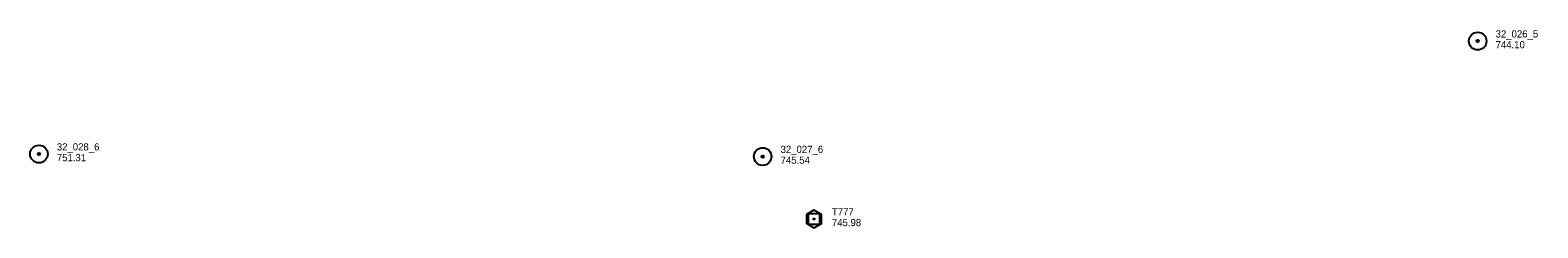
# Model space of a CAD drawing. Extents: x 589250 to 1188077, y 162953 to 363065.
# Drawn here: x 595852 to 597116, y 176258 to 176423 of the extents above; entities that cross this region are included whole.
import ezdxf

# ---------------------------------------------------------------- set-up
doc = ezdxf.new("R2010")
doc.units = 0
doc.layers.add('E_MAP_Control', color=7, linetype='Continuous')
doc.layers.add('E_MAP_PassPoints', color=7, linetype='Continuous')

msp = doc.modelspace()

# ---------------------------------------------------------------- linework, layer by layer
at = {"layer": 'E_MAP_Control'}
for p, q in [((596504.4, 176260.6), (596504.4, 176269.6)), ((596504.4, 176269.6), (596513.4, 176269.6)), ((596504.4, 176260.6), (596504.4, 176269.6)), ((596504.4, 176269.6), (596513.4, 176269.6)), ((596513.4, 176269.6), (596513.4, 176260.6)), ((596513.4, 176269.6), (596513.4, 176260.6)), ((596513.4, 176260.6), (596504.4, 176260.6)), ((596513.4, 176260.6), (596504.4, 176260.6))]:
    msp.add_line(p, q, dxfattribs=at)
msp.add_lwpolyline([(596502.5, 176268.9), (596502.5, 176261.5), (596508.9, 176257.8), (596515.3, 176261.4), (596515.3, 176268.8), (596508.8, 176272.5)], close=True, dxfattribs=at)
msp.add_lwpolyline([(596502.5, 176268.9), (596502.5, 176261.5), (596508.9, 176257.8), (596515.3, 176261.4), (596515.3, 176268.8), (596508.8, 176272.5)], close=True, dxfattribs=at)
msp.add_circle((596508.9, 176265.1), 0.546, dxfattribs=at)
msp.add_circle((596508.9, 176265.1), 0.546, dxfattribs=at)
at = {"layer": 'E_MAP_PassPoints'}
for centre, radius in [((597065.1, 176413.8), 7.38), ((597065.1, 176413.8), 0.945), ((595859.4, 176319.4), 7.38), ((595859.4, 176319.4), 7.38), ((595859.4, 176319.4), 0.945), ((595859.4, 176319.4), 0.945), ((596465.9, 176317.3), 7.38), ((596465.9, 176317.3), 7.38), ((596465.9, 176317.3), 0.945), ((596465.9, 176317.3), 0.945)]:
    msp.add_circle(centre, radius, dxfattribs=at)

# ---------------------------------------------------------------- texts
at = {"layer": 'E_MAP_Control'}
for s, p in [('T777', (596523.9, 176268.1)), ('T777', (596523.9, 176268.1)), ('745.98', (596523.9, 176259.1)), ('745.98', (596523.9, 176259.1))]:
    msp.add_text(s, height=6, dxfattribs=at).set_placement(p)
at = {"layer": 'E_MAP_PassPoints'}
for s, p in [('32_026_5', (597080.1, 176416.8)), ('744.10', (597080.1, 176407.8)), ('32_028_6', (595874.4, 176322.4)), ('32_028_6', (595874.4, 176322.4)), ('751.31', (595874.4, 176313.4)), ('751.31', (595874.4, 176313.4)), ('32_027_6', (596480.9, 176320.3)), ('32_027_6', (596480.9, 176320.3)), ('745.54', (596480.9, 176311.3)), ('745.54', (596480.9, 176311.3))]:
    msp.add_text(s, height=6, dxfattribs=at).set_placement(p)

doc.saveas('drawing.dxf')
